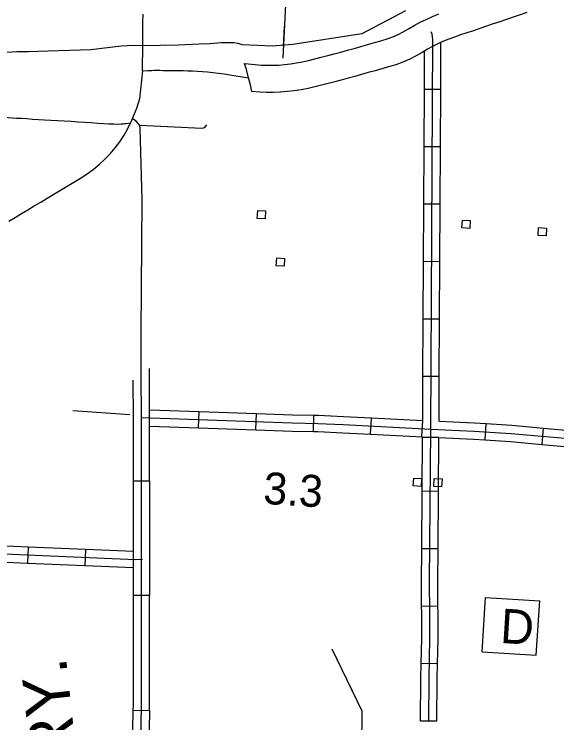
# Model space of a CAD drawing. Extents: x 1366406 to 1373462, y 376856 to 381998.
# Drawn here: x 1369209.2 to 1369290.1, y 380160 to 380265.6 of the extents above; entities that cross this region are included whole.
import ezdxf

# ---------------------------------------------------------------- set-up
doc = ezdxf.new("R2010")
doc.units = 0
for name, color, linetype in [('10', 7, 'Continuous'), ('15', 7, 'Continuous'), ('31', 7, 'Continuous'), ('32', 7, 'Continuous'), ('35', 7, 'Continuous'), ('40', 7, 'Continuous'), ('43', 7, 'Continuous'), ('48', 7, 'Continuous'), ('5', 7, 'Continuous'), ('56', 7, 'Continuous'), ('57', 7, 'Continuous')]:
    doc.layers.add(name, color=color, linetype=linetype)

msp = doc.modelspace()

# ---------------------------------------------------------------- linework, layer by layer
at = {"layer": '10'}
for points in [[(1369244.65, 380254.05), (1369244.44, 380255.08), (1369244.17, 380256.12), (1369243.84, 380257.34), (1369243.55, 380258.24), (1369245.15, 380258.07), (1369246.02, 380258.01), (1369246.89, 380257.98), (1369247.75, 380257.98), (1369248.64, 380258.02), (1369249.52, 380258.08), (1369250.39, 380258.18), (1369251.28, 380258.33), (1369252.18, 380258.5), (1369253.09, 380258.71), (1369254.04, 380258.94), (1369254.99, 380259.17), (1369255.95, 380259.43), (1369256.93, 380259.69), (1369257.92, 380259.95), (1369258.9, 380260.22), (1369259.88, 380260.49), (1369260.89, 380260.78), (1369261.9, 380261.07), (1369262.91, 380261.35), (1369263.88, 380261.62), (1369264.79, 380261.9), (1369265.64, 380262.2), (1369266.42, 380262.54), (1369267.18, 380262.94), (1369267.97, 380263.4), (1369268.82, 380263.89), (1369269.71, 380264.38), (1369270.49, 380264.77), (1369271.55, 380265.26), (1369272.51, 380265.66)], [(1369285.62, 380265.82), (1369284.59, 380265.48), (1369283.58, 380265.14), (1369282.59, 380264.8), (1369281.59, 380264.46), (1369280.59, 380264.13), (1369279.6, 380263.79), (1369278.61, 380263.46), (1369277.64, 380263.13), (1369276.68, 380262.81), (1369275.74, 380262.5), (1369274.83, 380262.19), (1369273.98, 380261.88), (1369273.17, 380261.55), (1369272.24, 380261.12), (1369271.58, 380260.79), (1369270.82, 380260.37), (1369270.01, 380259.9), (1369269.13, 380259.39), (1369268.16, 380258.88), (1369267.12, 380258.43), (1369266.07, 380258.06), (1369265.02, 380257.73), (1369264, 380257.44), (1369262.99, 380257.17), (1369261.99, 380256.89), (1369260.99, 380256.6), (1369259.98, 380256.31), (1369258.97, 380256.04), (1369257.97, 380255.77), (1369256.99, 380255.51), (1369255.99, 380255.25), (1369255, 380255), (1369254.02, 380254.76), (1369253.01, 380254.54), (1369251.98, 380254.34), (1369250.95, 380254.17), (1369249.9, 380254.05), (1369248.87, 380253.98), (1369247.84, 380253.93), (1369246.82, 380253.93), (1369245.8, 380253.97), (1369244.65, 380254.05)], [(1369228.36, 380257.15), (1369229.15, 380257.2), (1369229.44, 380257.21), (1369229.75, 380257.22), (1369230.1, 380257.23), (1369230.5, 380257.23), (1369230.95, 380257.23), (1369231.44, 380257.22), (1369231.97, 380257.22), (1369232.53, 380257.21), (1369233.13, 380257.21), (1369233.76, 380257.22), (1369234.42, 380257.2), (1369235.1, 380257.17), (1369235.8, 380257.13), (1369236.54, 380257.1), (1369237.28, 380257.04), (1369238.05, 380256.98), (1369238.84, 380256.9), (1369239.66, 380256.81), (1369240.5, 380256.69), (1369241.36, 380256.55), (1369242.24, 380256.41), (1369244.17, 380256.12)], [(1369204.87, 380250.36), (1369208.32, 380250.19), (1369208.92, 380250.16), (1369209.59, 380250.12), (1369210.32, 380250.08), (1369211.11, 380250.03), (1369211.95, 380249.97), (1369212.84, 380249.92), (1369213.76, 380249.87), (1369214.71, 380249.82), (1369215.69, 380249.76), (1369216.69, 380249.7), (1369217.71, 380249.63), (1369218.74, 380249.57), (1369219.74, 380249.5), (1369220.72, 380249.44), (1369221.66, 380249.38), (1369222.55, 380249.33), (1369223.36, 380249.28), (1369224.08, 380249.24), (1369224.69, 380249.23)], [(1369224.69, 380249.23), (1369225.16, 380249.25), (1369225.48, 380249.27), (1369225.68, 380249.29), (1369225.82, 380249.3), (1369225.92, 380249.31), (1369226.58, 380249.4)]]:
    msp.add_lwpolyline(points, dxfattribs=at)
at = {"layer": '15'}
for points in [[(1369228.36, 380257.15), (1369228.36, 380257.4), (1369228.37, 380258.55), (1369228.38, 380259.7), (1369228.39, 380260.86), (1369228.4, 380262.03), (1369228.41, 380263.21), (1369228.42, 380264.4), (1369228.44, 380265.59)], [(1369228.36, 380257.15), (1369227.89, 380252.96), (1369227.45, 380251.56), (1369226.58, 380249.4)], [(1369208.44, 380234.76), (1369209.37, 380235.32), (1369210.31, 380235.89), (1369211.25, 380236.46), (1369212.22, 380237.03), (1369213.19, 380237.61), (1369214.17, 380238.19), (1369215.16, 380238.78), (1369216.15, 380239.37), (1369217.15, 380239.97), (1369218.14, 380240.57), (1369219.14, 380241.18), (1369220.1, 380241.81), (1369221.03, 380242.48), (1369221.92, 380243.2), (1369222.76, 380243.98), (1369223.54, 380244.81), (1369224.28, 380245.68), (1369224.97, 380246.6), (1369225.6, 380247.55), (1369226.16, 380248.55), (1369226.58, 380249.4)]]:
    msp.add_lwpolyline(points, dxfattribs=at)
at = {"layer": '31'}
for p, q in [((1369226.99, 380196.1), (1369229.42, 380196.1)), ((1369229.42, 380178.99), (1369226.99, 380178.99)), ((1369226.99, 380178.99), (1369226.99, 380178.99)), ((1369226.97, 380161.91), (1369229.4, 380161.86))]:
    msp.add_line(p, q, dxfattribs=at)
for points in [[(1369228.18, 380211.91), (1369228.15, 380218.08), (1369228.32, 380237.98), (1369227.99, 380248.54), (1369227.96, 380248.99), (1369227.7, 380249.32), (1369227.39, 380249.67), (1369226.87, 380250)], [(1369229.42, 380204.65), (1369229.42, 380205.51), (1369229.39, 380212.81)], [(1369225.58, 380076.39), (1369225.7, 380079.91), (1369227, 380113.29), (1369227.33, 380126.21), (1369227.61, 380136.4), (1369227.99, 380150.84), (1369228.2, 380162.68), (1369228.2, 380205.51), (1369228.18, 380211.91)], [(1369226.99, 380204.65), (1369226.99, 380205.5), (1369226.96, 380211.08)], [(1369226.99, 380196.1), (1369226.99, 380204.65)], [(1369229.42, 380196.1), (1369229.42, 380204.65)], [(1369226.99, 380187.55), (1369226.99, 380196.1)], [(1369229.42, 380196.1), (1369229.42, 380187.55)], [(1369226.99, 380178.99), (1369226.99, 380187.55)], [(1369229.42, 380187.55), (1369229.42, 380178.99)], [(1369226.99, 380170.44), (1369226.99, 380178.99)], [(1369229.42, 380170.44), (1369229.42, 380178.99)], [(1369226.97, 380161.91), (1369226.99, 380162.69), (1369226.99, 380170.44)], [(1369229.4, 380161.86), (1369229.42, 380162.67), (1369229.42, 380170.44)], [(1369226.82, 380153.36), (1369226.97, 380161.91)], [(1369229.4, 380161.86), (1369229.25, 380153.31)]]:
    msp.add_lwpolyline(points, dxfattribs=at)
at = {"layer": '32'}
for p, q in [((1369272.78, 380254.37), (1369270.35, 380254.39)), ((1369272.74, 380245.82), (1369270.31, 380245.83)), ((1369272.69, 380237.27), (1369270.26, 380237.28)), ((1369272.65, 380228.71), (1369270.22, 380228.73)), ((1369272.6, 380220.16), (1369270.17, 380220.17)), ((1369272.56, 380211.61), (1369270.13, 380211.62)), ((1369236.71, 380203.98), (1369236.79, 380206.41)), ((1369245.26, 380203.68), (1369245.34, 380206.11)), ((1369253.83, 380203.43), (1369253.87, 380205.86)), ((1369262.33, 380203.04), (1369262.45, 380205.46)), ((1369269.97, 380202.65), (1369270.1, 380205.08)), ((1369279.4, 380202.18), (1369279.55, 380204.6)), ((1369287.9, 380201.52), (1369288.11, 380203.94)), ((1369272.51, 380202.53), (1369270.08, 380202.55)), ((1369272.45, 380194.5), (1369270.02, 380194.52)), ((1369211.3, 380186.22), (1369211.2, 380183.79)), ((1369272.38, 380185.94), (1369269.95, 380185.96)), ((1369219.84, 380185.86), (1369219.74, 380183.43)), ((1369272.37, 380177.41), (1369269.94, 380177.39)), ((1369272.3, 380168.82), (1369269.87, 380168.87)), ((1369272.22, 380160.29), (1369269.79, 380160.3))]:
    msp.add_line(p, q, dxfattribs=at)
for points in [[(1369271, 380160.29), (1369271.04, 380166.66), (1369271.17, 380172.61), (1369271.17, 380176.53), (1369271.13, 380181.01), (1369271.3, 380203.8), (1369271.61, 380261.81), (1369271.52, 380262.59), (1369271.37, 380262.95)], [(1369272.78, 380254.37), (1369272.82, 380261.46)], [(1369270.35, 380254.39), (1369270.38, 380260.11)], [(1369270.31, 380245.83), (1369270.35, 380254.39)], [(1369272.74, 380245.82), (1369272.78, 380254.37)], [(1369237.88, 380249.12), (1369237.55, 380248.64), (1369237.2, 380248.54), (1369227.96, 380248.99)], [(1369270.26, 380237.28), (1369270.31, 380245.83)], [(1369272.69, 380237.27), (1369272.74, 380245.82)], [(1369270.22, 380228.73), (1369270.26, 380237.28)], [(1369272.65, 380228.71), (1369272.69, 380237.27)], [(1369270.17, 380220.17), (1369270.22, 380228.73)], [(1369272.6, 380220.16), (1369272.65, 380228.71)], [(1369270.13, 380211.62), (1369270.17, 380220.17)], [(1369272.56, 380211.61), (1369272.6, 380220.16)], [(1369270.1, 380205.08), (1369270.13, 380211.62)], [(1369272.53, 380204.96), (1369272.56, 380211.61)], [(1369229.41, 380206.68), (1369236.79, 380206.41)], [(1369236.79, 380206.41), (1369245.34, 380206.11)], [(1369245.34, 380206.11), (1369250.69, 380205.91), (1369253.87, 380205.86)], [(1369228.2, 380205.51), (1369250.66, 380204.7), (1369254.49, 380204.63), (1369258.25, 380204.46), (1369271.3, 380203.8), (1369277.71, 380203.5), (1369283.26, 380203.15), (1369292.4, 380202.33), (1369304.3, 380201.26), (1369313.83, 380200.46), (1369327.4, 380199.32), (1369330.09, 380199.05), (1369335.74, 380198.54), (1369343.56, 380197.95), (1369351.55, 380197.46)], [(1369253.87, 380205.86), (1369254.53, 380205.85), (1369258.31, 380205.67), (1369262.45, 380205.46)], [(1369262.45, 380205.46), (1369270.1, 380205.08)], [(1369272.53, 380204.96), (1369277.77, 380204.71), (1369279.55, 380204.6)], [(1369229.42, 380204.25), (1369236.71, 380203.98)], [(1369236.71, 380203.98), (1369245.26, 380203.68)], [(1369279.55, 380204.6), (1369283.36, 380204.36), (1369288.11, 380203.94)], [(1369288.11, 380203.94), (1369292.51, 380203.54), (1369296.63, 380203.17)], [(1369245.26, 380203.68), (1369250.63, 380203.49), (1369253.83, 380203.43)], [(1369253.83, 380203.43), (1369254.45, 380203.42), (1369258.19, 380203.24), (1369262.33, 380203.04)], [(1369262.33, 380203.04), (1369270.08, 380202.65)], [(1369270.02, 380194.52), (1369270.08, 380202.65)], [(1369272.45, 380194.5), (1369272.51, 380202.53)], [(1369272.51, 380202.53), (1369277.64, 380202.29), (1369279.4, 380202.18)], [(1369279.4, 380202.18), (1369283.17, 380201.94), (1369287.9, 380201.52)], [(1369287.9, 380201.52), (1369292.29, 380201.12), (1369296.41, 380200.75)], [(1369269.95, 380185.96), (1369270.02, 380194.52)], [(1369272.38, 380185.94), (1369272.45, 380194.5)], [(1369228.34, 380184.35), (1369227.29, 380184.33), (1369184.68, 380186.14)], [(1369211.3, 380186.22), (1369202.75, 380186.59)], [(1369219.84, 380185.86), (1369211.3, 380186.22)], [(1369269.94, 380177.39), (1369269.91, 380181.01), (1369269.95, 380185.96)], [(1369272.37, 380177.41), (1369272.34, 380181.01), (1369272.38, 380185.94)], [(1369226.99, 380185.56), (1369219.84, 380185.86)], [(1369211.2, 380183.79), (1369202.65, 380184.16)], [(1369219.74, 380183.43), (1369211.2, 380183.79)], [(1369226.99, 380183.12), (1369219.74, 380183.43)], [(1369269.87, 380168.87), (1369269.95, 380172.62), (1369269.95, 380176.53), (1369269.94, 380177.39)], [(1369272.3, 380168.82), (1369272.38, 380172.59), (1369272.38, 380176.54), (1369272.37, 380177.41)], [(1369269.79, 380160.3), (1369269.82, 380166.67), (1369269.87, 380168.87)], [(1369272.22, 380160.29), (1369272.25, 380166.64), (1369272.3, 380168.82)]]:
    msp.add_lwpolyline(points, dxfattribs=at)
at = {"layer": '35'}
for points in [[(1369267.53, 380266.08), (1369261.05, 380262.68), (1369250.76, 380261.08), (1369247.69, 380260.83), (1369243.21, 380261.01), (1369242.6, 380261.2), (1369241.98, 380261.3), (1369241.13, 380261.33), (1369240.09, 380261.33), (1369238.44, 380261.18), (1369236.81, 380261.14), (1369233.66, 380260.95), (1369228.39, 380260.89), (1369227.08, 380260.91), (1369225.2, 380260.83), (1369220.66, 380260.3), (1369214.29, 380260.1)], [(1369214.29, 380260.1), (1369211.37, 380259.99), (1369209.62, 380260), (1369208.07, 380259.87), (1369206.52, 380259.69), (1369205.7, 380259.54), (1369204.63, 380259.39), (1369204.6, 380259.38)]]:
    msp.add_lwpolyline(points, dxfattribs=at)
at = {"layer": '43'}
for points in [[(1369249.94, 380273.06), (1369249.24, 380259.05)], [(1369249.48, 380263.81), (1369249.33, 380260.85)], [(1369256.58, 380171.06), (1369261.02, 380161.83), (1369260.65, 380118.86)], [(1369256.58, 380171.06), (1369257.97, 380168.17)], [(1369258.9, 380166.24), (1369261.02, 380161.83), (1369261.01, 380160.31)]]:
    msp.add_lwpolyline(points, dxfattribs=at)
at = {"layer": '5'}
msp.add_lwpolyline([(1369226.49, 380205.93), (1369217.96, 380206.51)], dxfattribs=at)
at = {"layer": '56'}
for points in [[(1369245.45, 380235.18), (1369245.53, 380236.35), (1369246.7, 380236.28), (1369246.63, 380235.11)], [(1369275.94, 380233.76), (1369276.02, 380234.93), (1369277.19, 380234.85), (1369277.12, 380233.68)], [(1369287.3, 380232.64), (1369287.37, 380233.81), (1369288.54, 380233.74), (1369288.47, 380232.57)], [(1369248.28, 380228.11), (1369248.36, 380229.28), (1369249.53, 380229.21), (1369249.45, 380228.04)], [(1369268.68, 380195.32), (1369268.75, 380196.49), (1369269.93, 380196.42), (1369269.85, 380195.25)], [(1369271.75, 380195.26), (1369271.82, 380196.43), (1369273, 380196.36), (1369272.92, 380195.19)]]:
    msp.add_lwpolyline(points, close=True, dxfattribs=at)
at = {"layer": '57'}
for p, q in [((1369278.93, 380170.63), (1369279.44, 380178.71)), ((1369279.44, 380178.71), (1369287.52, 380178.21)), ((1369287.02, 380170.12), (1369287.52, 380178.21)), ((1369278.93, 380170.63), (1369287.02, 380170.12))]:
    msp.add_line(p, q, dxfattribs=at)

# ---------------------------------------------------------------- texts
at = {"layer": '40'}
msp.add_text('RY.', height=6.843, rotation=96.0998, dxfattribs=at).set_placement((1369218.57, 380154.77))
at = {"layer": '48'}
msp.add_text('3.3', height=4.752, rotation=356.4139, dxfattribs=at).set_placement((1369246.26, 380192.67))
at = {"layer": '57'}
msp.add_text('D', height=5.13, rotation=356.4139, dxfattribs=at).set_placement((1369281.56, 380171.95))

doc.saveas('drawing.dxf')
